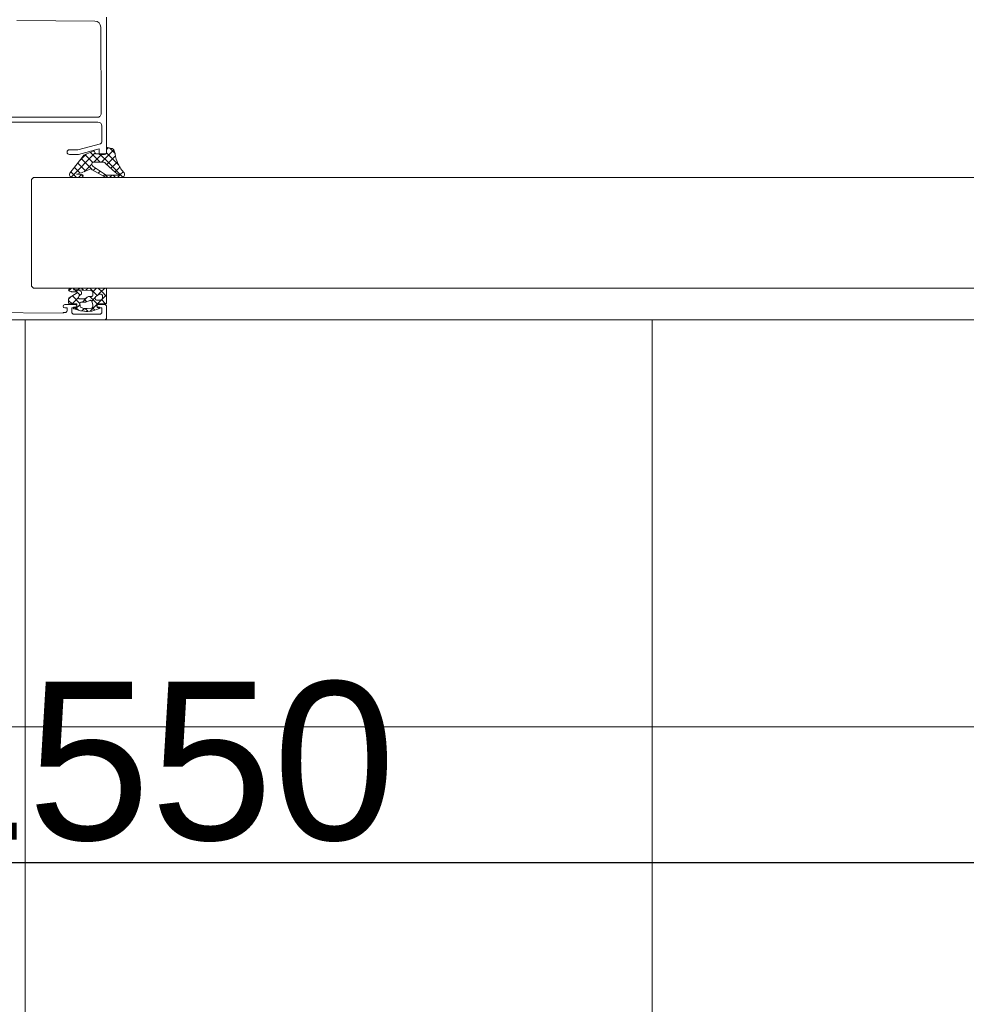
# Model space of a CAD drawing. Header units: millimetres. Extents: x 3652085 to 3778338, y -303702 to -273644.
# Tile 351 of 588: x 3710077 to 3710317, y -276650 to -276401. Entities that reach past the tile are written whole.
import ezdxf

# ---------------------------------------------------------------- set-up
doc = ezdxf.new("R2010")
doc.units = ezdxf.units.MM
doc.header["$PDMODE"] = 34
doc.linetypes.add('DASHED', pattern=[0.75, 0.5, -0.25])
doc.linetypes.add('HIDDEN2', pattern=[4.7625, 3.175, -1.5875])
doc.layers.add('!!!! BALCONY', color=7, linetype='Continuous')
doc.layers.add('DIM-03    (HAUSART)', color=111, linetype='Continuous', lineweight=5)
doc.styles.add('1-20 Eng HA', font='arial.ttf', dxfattribs={"height": 40})
doc.dimstyles.new('1-20 Eng HA', dxfattribs={"dimtxt": 40, "dimasz": 16, "dimexe": 16, "dimexo": 5, "dimgap": 5, "dimtad": 1, "dimdec": 0, "dimlfac": -1, "dimzin": 0, "dimdsep": 46, "dimtxsty": '1-20 Eng HA', "dimblk": 'OBLIQUE', "dimcen": 0.09, "dimdle": 16, "dimclrd": 256, "dimclre": 256, "dimclrt": 256, "dimadec": 0, "dimazin": 0, "dimtfac": 1, "dimtdec": 0, "dimtofl": 0, "dimtmove": 0, "dimatfit": 3, "dimldrblk": 'OBLIQUE', "dimfxl": 1, "dimtolj": 1, "dimtzin": 0, "dimlwe": 0, "dimarcsym": 0})

# ---------------------------------------------------------------- blocks, each defined once
blk = doc.blocks.new('_Oblique')
at = {"color": 0, "linetype": 'ByBlock', "lineweight": -2}
blk.add_line((-0.5, -0.5), (0.5, 0.5), dxfattribs=at)
blk = doc.blocks.new('*D530')
at = {"layer": 'Defpoints', "color": 0, "lineweight": 0, "transparency": 16777216}
for p in [(3710889.56, -276474.75), (3709959.65, -276476.55), (3710889.56, -276682.11)]:
    blk.add_point(p, dxfattribs=at)
at = {"layer": 'DIM-03    (HAUSART)', "linetype": 'HIDDEN2', "lineweight": 0, "transparency": 16777216}
for p, q in [((3710889.56, -276479.75), (3710889.56, -276698.11)), ((3709959.65, -276481.55), (3709959.65, -276698.11))]:
    blk.add_line(p, q, dxfattribs=at)
at = {"layer": 'DIM-03    (HAUSART)', "lineweight": -2, "transparency": 16777216}
blk.add_line((3709943.65, -276682.11), (3710905.56, -276682.11), dxfattribs=at)
at = {"layer": 'DIM-03    (HAUSART)', "lineweight": -2, "transparency": 16777216, "xscale": 16, "yscale": 16, "zscale": 16, "rotation": 180}
blk.add_blockref('_Oblique', (3709959.65, -276682.11), dxfattribs=at)
at = {"layer": 'DIM-03    (HAUSART)', "lineweight": -2, "transparency": 16777216, "xscale": 16, "yscale": 16, "zscale": 16}
blk.add_blockref('_Oblique', (3710889.56, -276682.11), dxfattribs=at)
at = {"layer": 'DIM-03    (HAUSART)', "lineweight": 0, "transparency": 16777216, "insert": (3710424.61, -276656.68), "char_height": 40, "attachment_point": 5, "style": '1-20 Eng HA'}
blk.add_mtext('\\A1;930', dxfattribs=at)
blk = doc.blocks.new('*D531')
at = {"layer": 'Defpoints', "color": 0, "lineweight": 0, "transparency": 16777216}
for p in [(3709295.05, -276480.55), (3710925.16, -276480.22), (3710925.16, -276741.34)]:
    blk.add_point(p, dxfattribs=at)
at = {"layer": 'DIM-03    (HAUSART)', "linetype": 'HIDDEN2', "lineweight": 0, "transparency": 16777216}
for p, q in [((3709295.05, -276485.55), (3709295.05, -276757.34)), ((3710925.16, -276485.22), (3710925.16, -276757.34))]:
    blk.add_line(p, q, dxfattribs=at)
at = {"layer": 'DIM-03    (HAUSART)', "lineweight": -2, "transparency": 16777216}
blk.add_line((3709279.05, -276741.34), (3710941.16, -276741.34), dxfattribs=at)
at = {"layer": 'DIM-03    (HAUSART)', "lineweight": -2, "transparency": 16777216, "xscale": 16, "yscale": 16, "zscale": 16, "rotation": 180}
blk.add_blockref('_Oblique', (3709295.05, -276741.34), dxfattribs=at)
at = {"layer": 'DIM-03    (HAUSART)', "lineweight": -2, "transparency": 16777216, "xscale": 16, "yscale": 16, "zscale": 16}
blk.add_blockref('_Oblique', (3710925.16, -276741.34), dxfattribs=at)
at = {"layer": 'DIM-03    (HAUSART)', "lineweight": 0, "transparency": 16777216, "insert": (3710110.1, -276715.9), "char_height": 40, "attachment_point": 5, "style": '1-20 Eng HA'}
blk.add_mtext('\\A1;1630', dxfattribs=at)
blk = doc.blocks.new('*D525')
at = {"layer": 'Defpoints', "color": 0, "lineweight": 0, "transparency": 16777216}
for p in [(3710885.16, -276613.85), (3710885.16, -276620.55), (3709335.05, -276626.55)]:
    blk.add_point(p, dxfattribs=at)
at = {"layer": 'DIM-03    (HAUSART)', "linetype": 'HIDDEN2', "lineweight": 0, "transparency": 16777216}
for p, q in [((3709335.05, -276621.55), (3709335.05, -276597.85)), ((3710885.16, -276615.55), (3710885.16, -276597.85))]:
    blk.add_line(p, q, dxfattribs=at)
at = {"layer": 'DIM-03    (HAUSART)', "lineweight": -2, "transparency": 16777216}
blk.add_line((3709319.05, -276613.85), (3710901.16, -276613.85), dxfattribs=at)
at = {"layer": 'DIM-03    (HAUSART)', "lineweight": -2, "transparency": 16777216, "xscale": 16, "yscale": 16, "zscale": 16, "rotation": 180}
blk.add_blockref('_Oblique', (3709335.05, -276613.85), dxfattribs=at)
at = {"layer": 'DIM-03    (HAUSART)', "lineweight": -2, "transparency": 16777216, "xscale": 16, "yscale": 16, "zscale": 16}
blk.add_blockref('_Oblique', (3710885.16, -276613.85), dxfattribs=at)
at = {"layer": 'DIM-03    (HAUSART)', "lineweight": 0, "transparency": 16777216, "insert": (3710110.1, -276588.43), "char_height": 40, "attachment_point": 5, "style": '1-20 Eng HA'}
blk.add_mtext('\\A1;1550', dxfattribs=at)
blk = doc.blocks.new('F_042')
at = {"color": 252, "lineweight": 0}
for p, q in [((789.34, -40.35), (790.76, -38.92)), ((792.76, -42.51), (789.67, -39.42)), ((791.49, -39.27), (791.08, -38.86)), ((788.68, -42.98), (791.49, -40.17)), ((790.98, -42.7), (789.23, -40.95)), ((790.92, -42.7), (793.26, -40.37)), ((794.73, -42.51), (792.59, -40.37)), ((793.09, -42.51), (795.55, -40.04)), ((800.49, -46.3), (794.37, -40.18)), ((794.99, -42.57), (796.96, -40.61)), ((795.24, -44.29), (797.92, -41.62)), ((798.4, -42.24), (796.64, -40.48)), ((787.33, -46.3), (790.92, -42.7)), ((789.36, -45.02), (788.13, -43.79)), ((788.44, -43.22), (788.68, -42.98)), ((789.22, -42.91), (788.78, -42.47)), ((790.38, -44.07), (789.22, -42.91)), ((791.4, -43.12), (790.98, -42.7)), ((793.61, -45.33), (793.09, -44.81)), ((794.86, -44.61), (794.27, -44.02)), ((795.03, -44.51), (795.17, -44.37)), ((797.16, -44.94), (795.22, -43)), ((796.74, -44.77), (798.78, -42.73)), ((798.18, -45.3), (799.65, -43.83)), ((809.99, -46.37), (89.99, -46.37)), ((809.99, -46.37), (776.49, -46.37)), ((788.04, -45.67), (787.31, -44.94)), ((788.74, -46.37), (788.14, -45.77)), ((789.23, -46.37), (789.83, -45.77)), ((790.71, -46.37), (790.11, -45.77)), ((791.2, -46.37), (792.09, -45.48)), ((792.36, -46.05), (791.91, -45.6)), ((797.43, -46.04), (797.88, -45.6)), ((798.59, -46.37), (797.82, -45.6)), ((799.08, -46.37), (800.52, -44.93)), ((809.99, -46.37), (810.49, -46.87)), ((810.49, -46.87), (810.49, -73.87)), ((809.99, -74.37), (89.99, -74.37)), ((809.99, -74.37), (776.49, -74.37)), ((793.07, -75.52), (791.92, -74.37)), ((793.61, -74.37), (792.71, -75.26)), ((795.73, -74.37), (793.95, -76.14)), ((794.99, -75.32), (794.04, -74.37)), ((796.19, -74.4), (796.17, -74.37)), ((796.73, -74.93), (796.19, -74.4)), ((797.85, -74.37), (797.42, -74.8)), ((798.74, -74.82), (798.29, -74.37)), ((799.97, -74.37), (799.56, -74.78)), ((801.07, -75.03), (800.41, -74.37)), ((810.49, -73.87), (809.99, -74.37)), ((792.71, -75.26), (791.49, -76.49)), ((793.8, -78.37), (791.49, -76.05)), ((793.78, -76.22), (793.07, -75.52)), ((793.95, -76.14), (793.83, -76.26)), ((795.2, -77.02), (794.11, -78.11)), ((795.25, -77.7), (794.34, -76.79)), ((795.75, -76.47), (795.2, -77.02)), ((797.61, -77.93), (796.37, -76.69)), ((797.25, -77.09), (796.49, -77.85)), ((797.42, -74.8), (797.32, -74.9)), ((798.87, -75.47), (798.19, -76.15)), ((800.13, -76.33), (798.22, -78.25)), ((800.17, -78.37), (798.57, -76.78)), ((799.21, -75.29), (798.86, -74.94)), ((799.48, -74.87), (798.91, -75.43)), ((801.1, -77.18), (800.44, -76.52)), ((791.64, -78.33), (791.53, -78.21)), ((792.8, -77.3), (791.74, -78.36)), ((794.11, -78.11), (793.85, -78.37)), ((795.68, -80.25), (793.99, -78.55)), ((795.05, -79.29), (794.42, -79.92)), ((795.05, -79.29), (795.05, -79.29)), ((796.92, -79.54), (796.17, -80.29)), ((797.71, -80.16), (797.08, -79.53)), ((799.4, -79.73), (798.19, -78.52)), ((799.42, -79.17), (798.62, -79.96)), ((801.1, -77.48), (800.22, -78.37)), ((107.99, -82.37), (791.99, -82.37))]:
    blk.add_line(p, q, dxfattribs=at)
for points in [[(791.49, -5.87), (791.49, -40.07, 0.414214), (791.99, -40.57), (793.39, -40.57), (793.39, -39.17), (798.61, -40.57), (800.88, -40.57, 0.999985), (800.88, -39.37), (798.77, -39.37), (793.05, -37.84, -0.339968), (792.68, -37.35), (792.69, -33.37, -0.4137), (793.69, -32.37), (817.99, -32.37, -0.739503)], [(820.14, -31.17), (793.83, -31.17, -0.416011), (792.83, -30.16), (792.83, -30.16), (792.97, -8.32, -0.410062), (794.45, -6.83), (814.18, -6.68, -0.416523)], [(848.99, -82.37), (791.99, -82.37, -0.414214), (791.49, -81.87), (791.49, -79.07, -0.414214), (791.99, -78.57), (793.59, -78.57, -1), (793.59, -79.37), (792.69, -79.37), (792.69, -80.47, 0.414214), (793.19, -80.97), (799.79, -80.97, 0.414214), (800.29, -80.47), (800.29, -79.37), (799.39, -79.37, -1), (799.39, -78.57), (802.09, -78.57, -1), (802.09, -79.37), (801.49, -79.37), (801.49, -80.07, 0.414214), (801.99, -80.57), (802.49, -80.57), (802.49, -80.72), (822.69, -80.57, 0.412055)]]:
    blk.add_lwpolyline(points, format="xyb", dxfattribs=at)
for points in [[(789.33, -40.41, -0.073105), (788.55, -42.99, -0.073105), (787.05, -45.24, 0.611617), (787.67, -46.37), (791.21, -46.37, 0.135371), (792.12, -46.18), (795.12, -44.46, -0.600795), (795.87, -44.4, 0.039523), (799.09, -45.57), (797.8, -45.6, 0.98584), (797.82, -46.37), (800.15, -46.37, 0.588526), (800.79, -45.28), (797.42, -40.99, 0.170077), (796.95, -40.6), (794.8, -39.74, 0.46953), (794.53, -39.84), (794.32, -40.29, -0.327485), (794.18, -40.37), (791.69, -40.37, -0.417705), (791.49, -40.2), (791.49, -39, 0.496087), (791.24, -38.83), (790.31, -39.02, 0.281435), (789.56, -39.63), (789.35, -40.33), (789.33, -40.41)], [(791.72, -42.83, -0.353239), (792.21, -42.51), (794.74, -42.51, -0.527417), (795.2, -43.11), (795.01, -43.47, -0.120402), (794.86, -43.63), (792.06, -45.5, -0.199747), (791.21, -45.77), (787.98, -45.77), (787.97, -45.68), (788.32, -45.62, 0.133794), (789.19, -45.17), (791.72, -42.83)], [(800.43, -74.37), (791.79, -74.37, 0.198913), (791.58, -74.46, 0.198913), (791.49, -74.67), (791.49, -78.07, 0.414214), (791.79, -78.37), (793.89, -78.37, -0.414214), (793.99, -78.47), (793.99, -78.87, -0.414214), (793.69, -79.17), (793.47, -79.17, 0.665155), (793.32, -79.51), (795.2, -80.21), (796.26, -80.3, 0.037416), (797.24, -80.21), (798.09, -80.12), (799.7, -79.64, 0.217158), (799.82, -79.53), (799.86, -79.45, 0.544925), (799.68, -79.17), (799.29, -79.17, -0.414214), (798.99, -78.87), (798.99, -78.47, -0.414214), (799.09, -78.37), (800.8, -78.37, 0.414214), (801.1, -78.07), (801.1, -77.09, 0.264132), (800.95, -76.83), (798.91, -75.61, -0.587695), (798.91, -75.43), (799.13, -75.32, -0.120185), (799.27, -75.29), (800.35, -75.29, 0.056618), (800.42, -75.28), (800.88, -75.17, 0.685292), (800.96, -74.62), (800.58, -74.41), (800.43, -74.37)], [(793.58, -77.42), (793.15, -77.42, -0.414214), (792.55, -76.82), (792.55, -76.25, -0.141814), (792.59, -76.15), (792.6, -76.12, -0.209904), (792.87, -75.94), (793.11, -75.89, -0.204901), (793.42, -75.96), (794.17, -76.51, -0.153119), (794.31, -76.7), (794.38, -76.89, -0.515891), (794, -77.42), (793.58, -77.42)], [(797.65, -74.88), (799.8, -74.77), (799.82, -74.82), (798.33, -75.01, 0.095683), (798.22, -75.04), (798, -75.16, 0.273211), (797.84, -75.43), (797.84, -75.75, 0.243176), (797.97, -76), (798.4, -76.31, -0.195639), (798.53, -76.5), (798.57, -76.74, -0.468397), (798.27, -77.1), (797.3, -77.1, -0.118373), (797.03, -77.03), (796.06, -76.54, 0.118373), (795.79, -76.47), (795.23, -76.47, -0.414214), (794.93, -76.17), (794.93, -75.59, -0.399031), (795.5, -74.99), (797.65, -74.88)], [(796.12, -77.68), (796.58, -77.88, 0.103917), (796.82, -77.93), (797.92, -77.93, -0.439256), (798.22, -78.26), (798.15, -79.04, -0.321894), (797.92, -79.31), (797.28, -79.52), (796.41, -79.57), (795.24, -79.46, -0.142395), (795.07, -79.32, -0.142395), (795, -79.11), (794.94, -78.79, -0.11993), (794.95, -78.65), (795.26, -77.67, -0.446268), (795.67, -77.48), (796.12, -77.68)]]:
    blk.add_lwpolyline(points, format="xyb", close=True, dxfattribs=at)

msp = doc.modelspace()

# ---------------------------------------------------------------- hatches: boundary and pattern name
at = {"layer": '!!!! BALCONY', "linetype": 'Continuous', "lineweight": 13}
h = msp.add_hatch(dxfattribs=at)
h.set_pattern_fill('NET', color=252, scale=50, angle=360, style=0)
h.set_pattern_definition([(360, (3906928.35, -412628.42), (8e-14, 158.75), []), (90, (3906928.35, -412628.42), (-158.75, 9e-14), [])])
h.paths.add_polyline_path([(3709003.24, -276912.35), (3709393.03, -276912.35), (3710071.45, -276912.35), (3710098.27, -277000.71), (3710121.84, -276823.98), (3710145.19, -276912.35), (3710647.57, -276912.35), (3711216.84, -276912.35), (3711216.84, -276859.46), (3711216.84, -276666.89), (3711216.84, -276626.55), (3710885.16, -276626.55), (3710885.06, -276480.48), (3710884.85, -276476.55), (3709334.95, -276476.55), (3709334.95, -276480.48), (3709334.95, -276626.55), (3709003.26, -276626.55), (3709003.26, -276666.89), (3709003.24, -276666.89)])

# ---------------------------------------------------------------- block references
at = {"linetype": 'DASHED', "lineweight": 5, "ltscale": 0.5, "xscale": -1}
msp.add_blockref('F_042', (3710890.55, -276394.18), dxfattribs=at)

# ---------------------------------------------------------------- dimensions: what is measured, and where the dimension line sits
at = {"layer": 'DIM-03    (HAUSART)', "lineweight": 0}
for base, p1, p2, picture, middle in [((3710889.56, -276682.11), (3709959.65, -276476.55), (3710889.56, -276474.75), '*D530', (3710424.61, -276656.68)), ((3710925.16, -276741.34), (3709295.05, -276480.55), (3710925.16, -276480.22), '*D531', (3710110.1, -276715.9)), ((3710885.16, -276613.85), (3709335.05, -276626.55), (3710885.16, -276620.55), '*D525', (3710110.1, -276588.43))]:
    dim = msp.add_linear_dim(base=base, p1=p1, p2=p2, dimstyle='1-20 Eng HA', override={"dimclrd": 256, "dimclre": 256, "dimclrt": 256}, dxfattribs=at)
    dim.commit()
    dim.dimension.update_dxf_attribs({"geometry": picture, "text_midpoint": middle})

doc.saveas('drawing.dxf')
